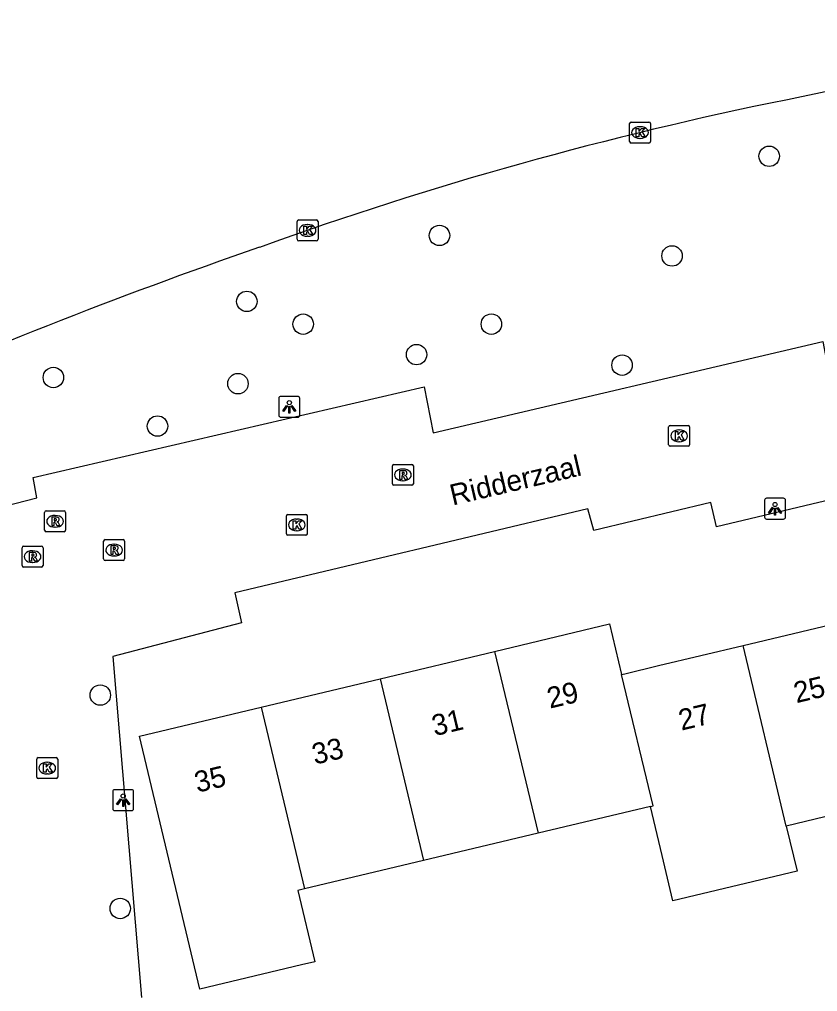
# Model space of a CAD drawing. Extents: x 158038 to 159242, y 380133 to 381214.
# Drawn here: x 158436.89 to 158475.04, y 381085.97 to 381132.45 of the extents above; entities that cross this region are included whole.
import ezdxf

# ---------------------------------------------------------------- set-up
doc = ezdxf.new("R2010")
doc.units = 0
for name, color, linetype in [('IMGEO_Boom', 7, 'Continuous'), ('IMGEO_Kolk', 7, 'Continuous'), ('IMGEO_Lichtpunt', 7, 'Continuous'), ('IMGEO_Openbare_ruimte_label', 7, 'Continuous'), ('IMGEO_Pand', 7, 'Continuous'), ('IMGEO_Pand_nummerreeks', 7, 'Continuous'), ('IMGEO_Rijbaan_regionaal_gesloten', 7, 'Continuous'), ('IMGEO_Rioolput', 7, 'Continuous'), ('IMGEO_Voetpad_open', 7, 'Continuous')]:
    doc.layers.add(name, color=color, linetype=linetype)

msp = doc.modelspace()

# ---------------------------------------------------------------- linework, layer by layer
at = {"layer": 'IMGEO_Boom'}
for centre in [(158472.731, 381125.904), (158456.969, 381122.119), (158468.086, 381121.139), (158447.762, 381118.964), (158450.456, 381117.876), (158459.45, 381117.879), (158455.875, 381116.421), (158465.699, 381115.919), (158438.514, 381115.326), (158447.338, 381115.031), (158443.492, 381113.004), (158440.757, 381100.142), (158441.71, 381089.941)]:
    msp.add_circle(centre, 0.489, dxfattribs=at)
at = {"layer": 'IMGEO_Kolk'}
for p, q in [((158466.056, 381126.611), (158466.056, 381127.463)), ((158466.131, 381127.537), (158466.983, 381127.537)), ((158467.057, 381127.463), (158467.057, 381126.611)), ((158466.544, 381127.317), (158466.569, 381127.317)), ((158466.983, 381126.537), (158466.131, 381126.537)), ((158466.567, 381126.757), (158466.542, 381126.757)), ((158450.165, 381121.935), (158450.165, 381122.787)), ((158450.24, 381122.861), (158451.092, 381122.861)), ((158451.166, 381122.787), (158451.166, 381121.935)), ((158450.653, 381122.641), (158450.678, 381122.641)), ((158451.092, 381121.861), (158450.24, 381121.861)), ((158450.676, 381122.081), (158450.651, 381122.081)), ((158468, 381113.038), (158468.852, 381113.038)), ((158467.925, 381112.112), (158467.925, 381112.964)), ((158468.413, 381112.818), (158468.438, 381112.818)), ((158468.926, 381112.964), (158468.926, 381112.112)), ((158468.436, 381112.258), (158468.411, 381112.258)), ((158468.852, 381112.038), (158468, 381112.038)), ((158449.652, 381107.855), (158449.652, 381108.707)), ((158449.727, 381108.781), (158450.579, 381108.781)), ((158450.14, 381108.561), (158450.165, 381108.561)), ((158450.653, 381108.707), (158450.653, 381107.855)), ((158450.163, 381108.001), (158450.138, 381108.001)), ((158450.579, 381107.781), (158449.727, 381107.781)), ((158437.72, 381096.225), (158437.72, 381097.077)), ((158437.795, 381097.151), (158438.647, 381097.151)), ((158438.208, 381096.931), (158438.233, 381096.931)), ((158438.721, 381097.077), (158438.721, 381096.225)), ((158438.231, 381096.371), (158438.206, 381096.371)), ((158438.647, 381096.151), (158437.795, 381096.151))]:
    msp.add_line(p, q, dxfattribs=at)
for points in [[(158466.056, 381126.611), (158466.056, 381127.463)], [(158466.131, 381127.537), (158466.983, 381127.537)], [(158467.057, 381127.463), (158467.057, 381126.611)], [(158466.377, 381127.237), (158466.5, 381127.237), (158466.5, 381127.086), (158466.63, 381127.237), (158466.794, 381127.237), (158466.648, 381127.086), (158466.801, 381126.837), (158466.649, 381126.837), (158466.564, 381127.001), (158466.5, 381126.934), (158466.5, 381126.837), (158466.377, 381126.837), (158466.377, 381127.237)], [(158466.983, 381126.537), (158466.131, 381126.537)], [(158450.165, 381121.935), (158450.165, 381122.787)], [(158450.24, 381122.861), (158451.092, 381122.861)], [(158451.166, 381122.787), (158451.166, 381121.935)], [(158450.486, 381122.561), (158450.609, 381122.561), (158450.609, 381122.41), (158450.739, 381122.561), (158450.903, 381122.561), (158450.757, 381122.41), (158450.91, 381122.161), (158450.758, 381122.161), (158450.673, 381122.325), (158450.609, 381122.258), (158450.609, 381122.161), (158450.486, 381122.161), (158450.486, 381122.561)], [(158451.092, 381121.861), (158450.24, 381121.861)], [(158468, 381113.038), (158468.852, 381113.038)], [(158467.925, 381112.112), (158467.925, 381112.964)], [(158468.246, 381112.738), (158468.369, 381112.738), (158468.369, 381112.587), (158468.499, 381112.738), (158468.663, 381112.738), (158468.517, 381112.587), (158468.67, 381112.338), (158468.518, 381112.338), (158468.433, 381112.502), (158468.369, 381112.435), (158468.369, 381112.338), (158468.246, 381112.338), (158468.246, 381112.738)], [(158468.926, 381112.964), (158468.926, 381112.112)], [(158468.852, 381112.038), (158468, 381112.038)], [(158449.652, 381107.855), (158449.652, 381108.707)], [(158449.727, 381108.781), (158450.579, 381108.781)], [(158449.973, 381108.481), (158450.096, 381108.481), (158450.096, 381108.33), (158450.226, 381108.481), (158450.39, 381108.481), (158450.244, 381108.33), (158450.397, 381108.081), (158450.245, 381108.081), (158450.16, 381108.245), (158450.096, 381108.178), (158450.096, 381108.081), (158449.973, 381108.081), (158449.973, 381108.481)], [(158450.653, 381108.707), (158450.653, 381107.855)], [(158450.579, 381107.781), (158449.727, 381107.781)], [(158437.72, 381096.225), (158437.72, 381097.077)], [(158437.795, 381097.151), (158438.647, 381097.151)], [(158438.041, 381096.851), (158438.164, 381096.851), (158438.164, 381096.7), (158438.294, 381096.851), (158438.458, 381096.851), (158438.312, 381096.7), (158438.465, 381096.451), (158438.313, 381096.451), (158438.228, 381096.615), (158438.164, 381096.548), (158438.164, 381096.451), (158438.041, 381096.451), (158438.041, 381096.851)], [(158438.721, 381097.077), (158438.721, 381096.225)], [(158438.647, 381096.151), (158437.795, 381096.151)]]:
    msp.add_lwpolyline(points, dxfattribs=at)
for centre, start, end in [((158466.133, 381127.461), 91.552, 178.448), ((158466.133, 381127.461), 91.552, 178.448), ((158466.981, 381127.461), 1.552, 88.448), ((158466.981, 381127.461), 1.552, 88.448), ((158466.133, 381126.613), 181.552, 268.448), ((158466.133, 381126.613), 181.552, 268.448), ((158466.981, 381126.613), 271.552, 358.448), ((158466.981, 381126.613), 271.552, 358.448), ((158450.242, 381122.785), 91.552, 178.448), ((158450.242, 381122.785), 91.552, 178.448), ((158451.09, 381122.785), 1.552, 88.448), ((158451.09, 381122.785), 1.552, 88.448), ((158450.242, 381121.937), 181.552, 268.448), ((158450.242, 381121.937), 181.552, 268.448), ((158451.09, 381121.937), 271.552, 358.448), ((158451.09, 381121.937), 271.552, 358.448), ((158468.002, 381112.962), 91.552, 178.448), ((158468.002, 381112.962), 91.552, 178.448), ((158468.85, 381112.962), 1.552, 88.448), ((158468.85, 381112.962), 1.552, 88.448), ((158468.002, 381112.114), 181.552, 268.448), ((158468.002, 381112.114), 181.552, 268.448), ((158468.85, 381112.114), 271.552, 358.448), ((158468.85, 381112.114), 271.552, 358.448), ((158449.729, 381108.705), 91.552, 178.448), ((158449.729, 381108.705), 91.552, 178.448), ((158450.577, 381108.705), 1.552, 88.448), ((158450.577, 381108.705), 1.552, 88.448), ((158449.729, 381107.857), 181.552, 268.448), ((158449.729, 381107.857), 181.552, 268.448), ((158450.577, 381107.857), 271.552, 358.448), ((158450.577, 381107.857), 271.552, 358.448), ((158437.797, 381097.075), 91.552, 178.448), ((158437.797, 381097.075), 91.552, 178.448), ((158438.645, 381097.075), 1.552, 88.448), ((158438.645, 381097.075), 1.552, 88.448), ((158437.797, 381096.227), 181.552, 268.448), ((158437.797, 381096.227), 181.552, 268.448), ((158438.645, 381096.227), 271.552, 358.448), ((158438.645, 381096.227), 271.552, 358.448)]:
    msp.add_arc(centre, 0.0765, start, end, dxfattribs=at)
for centre, major_axis, ratio, start_param, end_param in [((158466.543, 381127.037), (-0.387, 0.002), 0.722429, 4.712389, 7.853982), ((158466.568, 381127.037), (-0.39, 0.002), 0.717154, 1.570796, 4.712389), ((158450.652, 381122.361), (-0.387, 0.002), 0.722429, 4.712389, 7.853982), ((158450.677, 381122.361), (-0.39, 0.002), 0.717154, 1.570796, 4.712389), ((158468.412, 381112.538), (-0.387, 0.002), 0.722429, 4.712389, 7.853982), ((158468.437, 381112.538), (-0.39, 0.002), 0.717154, 1.570796, 4.712389), ((158450.139, 381108.281), (-0.387, 0.002), 0.722429, 4.712389, 7.853982), ((158450.164, 381108.281), (-0.39, 0.002), 0.717154, 1.570796, 4.712389), ((158438.207, 381096.651), (-0.387, 0.002), 0.722429, 4.712389, 7.853982), ((158438.232, 381096.651), (-0.39, 0.002), 0.717154, 1.570796, 4.712389)]:
    msp.add_ellipse(centre, major_axis=major_axis, ratio=ratio, start_param=start_param, end_param=end_param, dxfattribs=at)
at = {"layer": 'IMGEO_Lichtpunt'}
for p, q in [((158450.193, 381114.424), (158449.385, 381114.424)), ((158450.193, 381114.424), (158449.385, 381114.424)), ((158449.291, 381114.329), (158449.291, 381113.522)), ((158449.291, 381114.329), (158449.291, 381113.522)), ((158450.287, 381113.522), (158450.287, 381114.329)), ((158450.287, 381113.522), (158450.287, 381114.329)), ((158449.385, 381113.428), (158450.193, 381113.428)), ((158449.385, 381113.428), (158450.193, 381113.428)), ((158472.513, 381109.456), (158472.513, 381108.649)), ((158472.513, 381109.456), (158472.513, 381108.649)), ((158473.415, 381109.551), (158472.607, 381109.551)), ((158473.415, 381109.551), (158472.607, 381109.551)), ((158473.509, 381108.649), (158473.509, 381109.456)), ((158473.509, 381108.649), (158473.509, 381109.456)), ((158472.607, 381108.555), (158473.415, 381108.555)), ((158472.607, 381108.555), (158473.415, 381108.555)), ((158441.352, 381095.523), (158441.352, 381094.716)), ((158441.352, 381095.523), (158441.352, 381094.716)), ((158442.254, 381095.618), (158441.446, 381095.618)), ((158442.254, 381095.618), (158441.446, 381095.618)), ((158442.348, 381094.716), (158442.348, 381095.523)), ((158442.348, 381094.716), (158442.348, 381095.523)), ((158441.446, 381094.622), (158442.254, 381094.622)), ((158441.446, 381094.622), (158442.254, 381094.622))]:
    msp.add_line(p, q, dxfattribs=at)
for points in [[(158449.665, 381113.993), (158449.704, 381113.965), (158449.516, 381113.703), (158449.478, 381113.73), (158449.665, 381113.993)], [(158449.767, 381113.945), (158449.814, 381113.945), (158449.814, 381113.623), (158449.767, 381113.623), (158449.767, 381113.945)], [(158449.877, 381113.965), (158449.915, 381113.992), (158450.102, 381113.73), (158450.063, 381113.702), (158449.877, 381113.965)], [(158472.887, 381109.12), (158472.926, 381109.092), (158472.738, 381108.83), (158472.7, 381108.857), (158472.887, 381109.12)], [(158472.989, 381109.072), (158473.036, 381109.072), (158473.036, 381108.75), (158472.989, 381108.75), (158472.989, 381109.072)], [(158473.099, 381109.092), (158473.137, 381109.119), (158473.324, 381108.857), (158473.285, 381108.829), (158473.099, 381109.092)], [(158441.726, 381095.187), (158441.765, 381095.159), (158441.577, 381094.897), (158441.539, 381094.924), (158441.726, 381095.187)], [(158441.828, 381095.139), (158441.875, 381095.139), (158441.875, 381094.817), (158441.828, 381094.817), (158441.828, 381095.139)], [(158441.938, 381095.159), (158441.976, 381095.186), (158442.163, 381094.924), (158442.124, 381094.896), (158441.938, 381095.159)]]:
    msp.add_lwpolyline(points, dxfattribs=at)
for centre in [(158449.79, 381114.127), (158473.012, 381109.254), (158441.851, 381095.321)]:
    msp.add_circle(centre, 0.0994, dxfattribs=at)
for centre, start, end in [((158449.385, 381114.329), 90, 180), ((158449.385, 381114.329), 90, 180), ((158450.193, 381114.329), 0, 90), ((158450.193, 381114.329), 0, 90), ((158449.385, 381113.522), 180, 270), ((158449.385, 381113.522), 180, 270), ((158450.193, 381113.522), 270, 0), ((158450.193, 381113.522), 270, 360), ((158472.607, 381109.456), 90, 180), ((158472.607, 381109.456), 90, 180), ((158473.415, 381109.456), 0, 90), ((158473.415, 381109.456), 0, 90), ((158472.607, 381108.649), 180, 270), ((158472.607, 381108.649), 180, 270), ((158473.415, 381108.649), 270, 0), ((158473.415, 381108.649), 270, 360), ((158441.446, 381095.523), 90, 180), ((158441.446, 381095.523), 90, 180), ((158442.254, 381095.523), 0, 90), ((158442.254, 381095.523), 0, 90), ((158441.446, 381094.716), 180, 270), ((158441.446, 381094.716), 180, 270), ((158442.254, 381094.716), 270, 0), ((158442.254, 381094.716), 270, 360)]:
    msp.add_arc(centre, 0.0946, start, end, dxfattribs=at)
at = {"layer": 'IMGEO_Pand'}
for points in [[(158471.484, 381102.516), (158477.028, 381103.839)], [(158459.608, 381102.234), (158465.098, 381103.544), (158465.676, 381101.13)], [(158465.676, 381101.13), (158465.824, 381101.165), (158467.435, 381101.549), (158471.484, 381102.516)], [(158473.549, 381093.883), (158471.484, 381102.516)], [(158454.128, 381100.926), (158459.608, 381102.234)], [(158459.608, 381102.234), (158461.688, 381093.54)], [(158448.44, 381099.568), (158454.128, 381100.926)], [(158454.128, 381100.926), (158456.208, 381092.232)], [(158467.053, 381094.821), (158467.178, 381094.851), (158465.676, 381101.13)], [(158450.52, 381090.875), (158450.199, 381090.798), (158451.012, 381087.394), (158450.38, 381087.243), (158445.516, 381086.082), (158442.627, 381098.181), (158448.44, 381099.568)], [(158448.44, 381099.568), (158450.52, 381090.875)], [(158479.093, 381095.206), (158473.549, 381093.883)], [(158467.053, 381094.821), (158461.688, 381093.54)], [(158473.549, 381093.883), (158474.063, 381091.727), (158468.129, 381090.311), (158467.615, 381092.466), (158467.053, 381094.821)], [(158461.688, 381093.54), (158456.208, 381092.232)], [(158456.208, 381092.232), (158450.52, 381090.875)]]:
    msp.add_lwpolyline(points, dxfattribs=at)
at = {"layer": 'IMGEO_Rijbaan_regionaal_gesloten'}
for centre, radius, start, end in [((158538.728, 380822.275), 313.18, 97.94889, 102.00295), ((158508.775, 380954.248), 177.873, 101.40618, 109.85253), ((158528.829, 380888.412), 246.632, 109.04042, 114.05997)]:
    msp.add_arc(centre, radius, start, end, dxfattribs=at)
at = {"layer": 'IMGEO_Rioolput'}
for p, q in [((158454.796, 381111.172), (158455.648, 381111.172)), ((158454.721, 381110.246), (158454.721, 381111.098)), ((158455.209, 381110.952), (158455.234, 381110.952)), ((158455.722, 381111.098), (158455.722, 381110.246)), ((158455.232, 381110.392), (158455.207, 381110.392)), ((158455.648, 381110.172), (158454.796, 381110.172)), ((158438.096, 381108.025), (158438.096, 381108.877)), ((158438.171, 381108.951), (158439.023, 381108.951)), ((158439.097, 381108.877), (158439.097, 381108.025)), ((158438.584, 381108.731), (158438.609, 381108.731)), ((158439.023, 381107.951), (158438.171, 381107.951)), ((158438.607, 381108.171), (158438.582, 381108.171)), ((158440.917, 381106.65), (158440.917, 381107.502)), ((158440.992, 381107.576), (158441.844, 381107.576)), ((158441.918, 381107.502), (158441.918, 381106.65)), ((158437.019, 381106.335), (158437.019, 381107.187)), ((158437.094, 381107.261), (158437.946, 381107.261)), ((158437.507, 381107.041), (158437.532, 381107.041)), ((158438.02, 381107.187), (158438.02, 381106.335)), ((158441.405, 381107.356), (158441.43, 381107.356)), ((158441.844, 381106.576), (158440.992, 381106.576)), ((158441.428, 381106.796), (158441.403, 381106.796)), ((158437.946, 381106.261), (158437.094, 381106.261)), ((158437.53, 381106.481), (158437.505, 381106.481))]:
    msp.add_line(p, q, dxfattribs=at)
for points in [[(158454.796, 381111.172), (158455.648, 381111.172)], [(158454.721, 381110.246), (158454.721, 381111.098)], [(158455.31, 381110.87), (158455.058, 381110.872), (158455.058, 381110.472)], [(158455.236, 381110.791), (158455.182, 381110.791), (158455.182, 381110.71)], [(158455.182, 381110.71), (158455.234, 381110.71)], [(158455.722, 381111.098), (158455.722, 381110.246)], [(158455.058, 381110.472), (158455.182, 381110.472), (158455.182, 381110.634), (158455.193, 381110.634)], [(158455.24, 381110.605), (158455.311, 381110.472), (158455.451, 381110.472), (158455.386, 381110.598)], [(158455.648, 381110.172), (158454.796, 381110.172)], [(158438.096, 381108.025), (158438.096, 381108.877)], [(158438.171, 381108.951), (158439.023, 381108.951)], [(158439.097, 381108.877), (158439.097, 381108.025)], [(158438.685, 381108.649), (158438.433, 381108.651), (158438.433, 381108.251)], [(158438.433, 381108.251), (158438.557, 381108.251), (158438.557, 381108.413), (158438.568, 381108.413)], [(158438.611, 381108.57), (158438.557, 381108.57), (158438.557, 381108.489)], [(158438.557, 381108.489), (158438.609, 381108.489)], [(158438.615, 381108.384), (158438.686, 381108.251), (158438.826, 381108.251), (158438.761, 381108.377)], [(158439.023, 381107.951), (158438.171, 381107.951)], [(158440.917, 381106.65), (158440.917, 381107.502)], [(158440.992, 381107.576), (158441.844, 381107.576)], [(158441.918, 381107.502), (158441.918, 381106.65)], [(158437.019, 381106.335), (158437.019, 381107.187)], [(158437.094, 381107.261), (158437.946, 381107.261)], [(158438.02, 381107.187), (158438.02, 381106.335)], [(158441.506, 381107.274), (158441.254, 381107.276), (158441.254, 381106.876)], [(158441.254, 381106.876), (158441.378, 381106.876), (158441.378, 381107.038), (158441.389, 381107.038)], [(158441.432, 381107.195), (158441.378, 381107.195), (158441.378, 381107.114)], [(158441.378, 381107.114), (158441.43, 381107.114)], [(158441.436, 381107.009), (158441.507, 381106.876), (158441.647, 381106.876), (158441.582, 381107.002)], [(158437.608, 381106.959), (158437.356, 381106.961), (158437.356, 381106.561)], [(158437.356, 381106.561), (158437.48, 381106.561), (158437.48, 381106.723), (158437.491, 381106.723)], [(158437.534, 381106.88), (158437.48, 381106.88), (158437.48, 381106.799)], [(158437.48, 381106.799), (158437.532, 381106.799)], [(158437.538, 381106.694), (158437.609, 381106.561), (158437.749, 381106.561), (158437.684, 381106.687)], [(158441.844, 381106.576), (158440.992, 381106.576)], [(158437.946, 381106.261), (158437.094, 381106.261)]]:
    msp.add_lwpolyline(points, dxfattribs=at)
for centre, radius, start, end in [((158454.798, 381111.096), 0.0765, 91.552, 178.448), ((158454.798, 381111.096), 0.0765, 91.552, 178.448), ((158455.646, 381111.096), 0.0765, 1.552, 88.448), ((158455.646, 381111.096), 0.0765, 1.552, 88.448), ((158455.218, 381110.899), 0.19, 274.7715, 282.9687), ((158455.242, 381110.695), 0.0964, 77.0061, 93.1865), ((158455.256, 381110.752), 0.0378, 276.6634, 79.6772), ((158455.309, 381110.76), 0.109, 350.3612, 89.416), ((158455.307, 381110.76), 0.112, 277.5842, 350.9817), ((158454.798, 381110.248), 0.0765, 181.552, 268.448), ((158454.798, 381110.248), 0.0765, 181.552, 268.448), ((158455.192, 381110.581), 0.0533, 26.0293, 88.6989), ((158455.291, 381110.545), 0.108, 29.5134, 73.7905), ((158455.646, 381110.248), 0.0765, 271.552, 358.448), ((158455.646, 381110.248), 0.0765, 271.552, 358.448), ((158438.173, 381108.875), 0.0765, 91.552, 178.448), ((158438.173, 381108.875), 0.0765, 91.552, 178.448), ((158439.021, 381108.875), 0.0765, 1.552, 88.448), ((158439.021, 381108.875), 0.0765, 1.552, 88.448), ((158438.567, 381108.36), 0.0533, 26.0293, 88.6989), ((158438.593, 381108.678), 0.19, 274.7715, 282.9687), ((158438.617, 381108.474), 0.0964, 77.0061, 93.1865), ((158438.631, 381108.531), 0.0378, 276.6634, 79.6772), ((158438.684, 381108.539), 0.109, 350.3612, 89.416), ((158438.682, 381108.539), 0.112, 277.5842, 350.9817), ((158438.666, 381108.324), 0.108, 29.5134, 73.7905), ((158438.173, 381108.027), 0.0765, 181.552, 268.448), ((158438.173, 381108.027), 0.0765, 181.552, 268.448), ((158439.021, 381108.027), 0.0765, 271.552, 358.448), ((158439.021, 381108.027), 0.0765, 271.552, 358.448), ((158440.994, 381107.5), 0.0765, 91.552, 178.448), ((158440.994, 381107.5), 0.0765, 91.552, 178.448), ((158441.842, 381107.5), 0.0765, 1.552, 88.448), ((158441.842, 381107.5), 0.0765, 1.552, 88.448), ((158437.096, 381107.185), 0.0765, 91.552, 178.448), ((158437.096, 381107.185), 0.0765, 91.552, 178.448), ((158437.944, 381107.185), 0.0765, 1.552, 88.448), ((158437.944, 381107.185), 0.0765, 1.552, 88.448), ((158441.388, 381106.985), 0.0533, 26.0293, 88.6989), ((158441.414, 381107.303), 0.19, 274.7715, 282.9687), ((158441.438, 381107.099), 0.0964, 77.0061, 93.1865), ((158441.452, 381107.156), 0.0378, 276.6634, 79.6772), ((158441.505, 381107.164), 0.109, 350.3612, 89.416), ((158441.503, 381107.164), 0.112, 277.5842, 350.9817), ((158441.487, 381106.949), 0.108, 29.5134, 73.7905), ((158437.49, 381106.67), 0.0533, 26.0293, 88.6989), ((158437.516, 381106.988), 0.19, 274.7715, 282.9687), ((158437.54, 381106.784), 0.0964, 77.0061, 93.1865), ((158437.554, 381106.841), 0.0378, 276.6634, 79.6772), ((158437.607, 381106.849), 0.109, 350.3612, 89.416), ((158437.605, 381106.849), 0.112, 277.5842, 350.9817), ((158437.589, 381106.634), 0.108, 29.5134, 73.7905), ((158440.994, 381106.652), 0.0765, 181.552, 268.448), ((158440.994, 381106.652), 0.0765, 181.552, 268.448), ((158441.842, 381106.652), 0.0765, 271.552, 358.448), ((158441.842, 381106.652), 0.0765, 271.552, 358.448), ((158437.096, 381106.337), 0.0765, 181.552, 268.448), ((158437.096, 381106.337), 0.0765, 181.552, 268.448), ((158437.944, 381106.337), 0.0765, 271.552, 358.448), ((158437.944, 381106.337), 0.0765, 271.552, 358.448)]:
    msp.add_arc(centre, radius, start, end, dxfattribs=at)
for centre, major_axis, ratio, start_param, end_param in [((158455.208, 381110.672), (-0.387, 0.002), 0.722429, 4.712389, 7.853982), ((158455.233, 381110.672), (-0.39, 0.002), 0.717154, 1.570796, 4.712389), ((158438.583, 381108.451), (-0.387, 0.002), 0.722429, 4.712389, 7.853982), ((158438.608, 381108.451), (-0.39, 0.002), 0.717154, 1.570796, 4.712389), ((158437.506, 381106.761), (-0.387, 0.002), 0.722429, 4.712389, 7.853982), ((158437.531, 381106.761), (-0.39, 0.002), 0.717154, 1.570796, 4.712389), ((158441.404, 381107.076), (-0.387, 0.002), 0.722429, 4.712389, 7.853982), ((158441.429, 381107.076), (-0.39, 0.002), 0.717154, 1.570796, 4.712389)]:
    msp.add_ellipse(centre, major_axis=major_axis, ratio=ratio, start_param=start_param, end_param=end_param, dxfattribs=at)
at = {"layer": 'IMGEO_Voetpad_open'}
for points in [[(158433.978, 381106.643), (158434.68, 381108.792), (158437.722, 381109.577), (158437.546, 381110.54), (158456.233, 381114.875), (158456.671, 381112.678), (158475.289, 381117.043), (158475.587, 381115.539), (158476.628, 381115.789), (158478.895, 381116.334)], [(158483.543, 381112.187), (158480.679, 381111.494), (158480.858, 381110.722), (158477.995, 381110.041), (158470.208, 381108.189), (158469.945, 381109.353), (158464.345, 381108.005), (158464.06, 381109.04), (158447.187, 381105.029), (158447.507, 381103.594), (158441.352, 381101.994), (158442.724, 381085.689)]]:
    msp.add_lwpolyline(points, dxfattribs=at)

# ---------------------------------------------------------------- texts
at = {"layer": 'IMGEO_Openbare_ruimte_label'}
msp.add_text('Ridderzaal', height=1, rotation=13.1749, dxfattribs=at).set_placement((158457.597, 381109.203))
at = {"layer": 'IMGEO_Pand_nummerreeks'}
for s, rotation, p in [('25', 13.4226, (158474.034, 381099.752)), ('29', 13.4244, (158462.247, 381099.492)), ('27', 13.4244, (158468.533, 381098.44)), ('31', 13.4243, (158456.739, 381098.177)), ('33', 13.4243, (158451.012, 381096.81)), ('35', 13.4243, (158445.394, 381095.47))]:
    msp.add_text(s, height=1, rotation=rotation, dxfattribs=at).set_placement(p)

doc.saveas('drawing.dxf')
